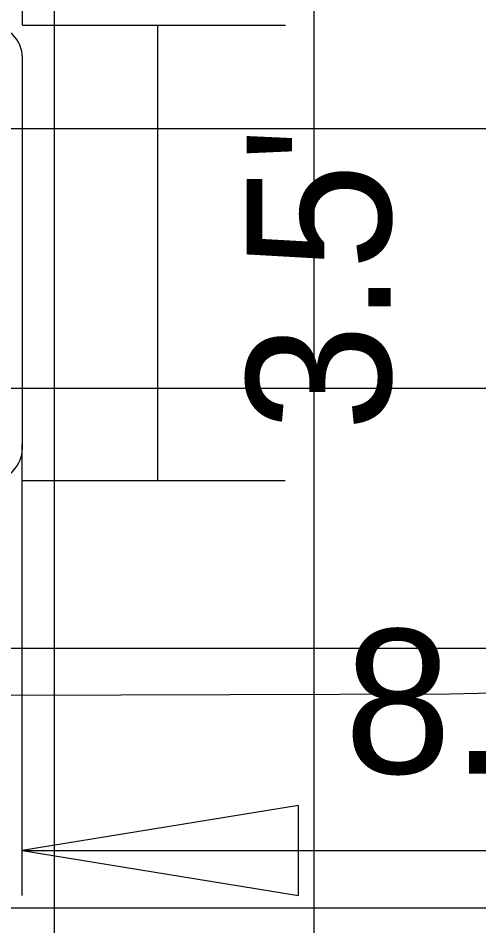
# Model space of a CAD drawing. Extents: x 2193008 to 2198143, y 1236112 to 1237864.
# Drawn here: x 2197730.26 to 2197733.81, y 1237176.97 to 1237183.96 of the extents above; entities that cross this region are included whole.
import ezdxf

# ---------------------------------------------------------------- set-up
doc = ezdxf.new("R2010")
doc.units = 0
for name, color, linetype in [('3', 7, 'Continuous'), ('GSCOLORFILL', 7, 'Continuous'), ('GSDIMS', 7, 'Continuous'), ('Level 55', 7, 'Continuous'), ('Level 61', 7, 'Continuous'), ('M-ROADS', 7, 'Continuous')]:
    doc.layers.add(name, color=color, linetype=linetype)

msp = doc.modelspace()

# ---------------------------------------------------------------- linework, layer by layer
at = {"layer": '3'}
msp.add_line((2197730.2901, 1237177.201), (2197730.2901, 1237180.6777), dxfattribs=at)
at = {"layer": 'GSCOLORFILL'}
msp.add_line((2197730.2922, 1237180.6454), (2197730.2922, 1237183.6507), dxfattribs=at)
for centre, start, end in [((2197730.0424, 1237183.6507), 0, 90), ((2197730.0424, 1237180.6454), 270, 0)]:
    msp.add_arc(centre, 0.2498, start, end, dxfattribs=at)
at = {"layer": 'GSDIMS'}
for p, q in [((2197730.2922, 1237183.9004), (2197730.2922, 1237185.6418)), ((2197730.2922, 1237183.9004), (2197732.3186, 1237183.9004)), ((2197731.3325, 1237183.9004), (2197731.3325, 1237180.3956)), ((2197730.2901, 1237180.3956), (2197732.3165, 1237180.3956))]:
    msp.add_line(p, q, dxfattribs=at)
msp.add_lwpolyline([(2197730.2901, 1237177.5481), (2197732.4185, 1237177.201), (2197732.4185, 1237177.8953)], close=True, dxfattribs=at)
at = {"layer": 'Level 61'}
msp.add_line((2197730.2901, 1237177.5481), (2197738.5401, 1237177.5481), dxfattribs=at)
at = {"layer": 'M-ROADS'}
for p, q in [((2197730.5401, 1237163.1062), (2197730.5401, 1237223.1062)), ((2197732.5401, 1237163.1062), (2197732.5401, 1237223.1062)), ((2197698.5401, 1237183.1062), (2197828.5401, 1237183.1062)), ((2197698.5401, 1237181.1062), (2197828.5401, 1237181.1062)), ((2197698.5401, 1237179.1062), (2197828.5401, 1237179.1062)), ((2197698.5401, 1237177.1062), (2197828.5401, 1237177.1062))]:
    msp.add_line(p, q, dxfattribs=at)
msp.add_lwpolyline([(2197698.5401, 1237178.6208), (2197707.8994, 1237178.6726), (2197709.4217, 1237178.6753), (2197709.8569, 1237178.6799), (2197710.9271, 1237178.6797), (2197711.002, 1237178.6789), (2197711.6177, 1237178.6721), (2197719.2291, 1237178.7102), (2197733.5818, 1237178.7529), (2197735.8175, 1237178.8045), (2197740.4013, 1237178.9394), (2197758.0888, 1237179.4055), (2197760.61, 1237179.5609), (2197761.1712, 1237179.5887), (2197761.2292, 1237179.5932), (2197761.481, 1237179.5837), (2197761.9574, 1237179.6071), (2197765.8399, 1237179.7959), (2197766.244, 1237179.8199), (2197778.6766, 1237180.464)], dxfattribs=at)

# ---------------------------------------------------------------- texts
at = {"layer": 'Level 55'}
msp.add_text("3.5'", height=1.11046, rotation=90, dxfattribs=at).set_placement((2197733.1303, 1237180.7751))
msp.add_text("8.25'", height=1.11046, dxfattribs=at).set_placement((2197732.7721, 1237178.1405))

doc.saveas('drawing.dxf')
